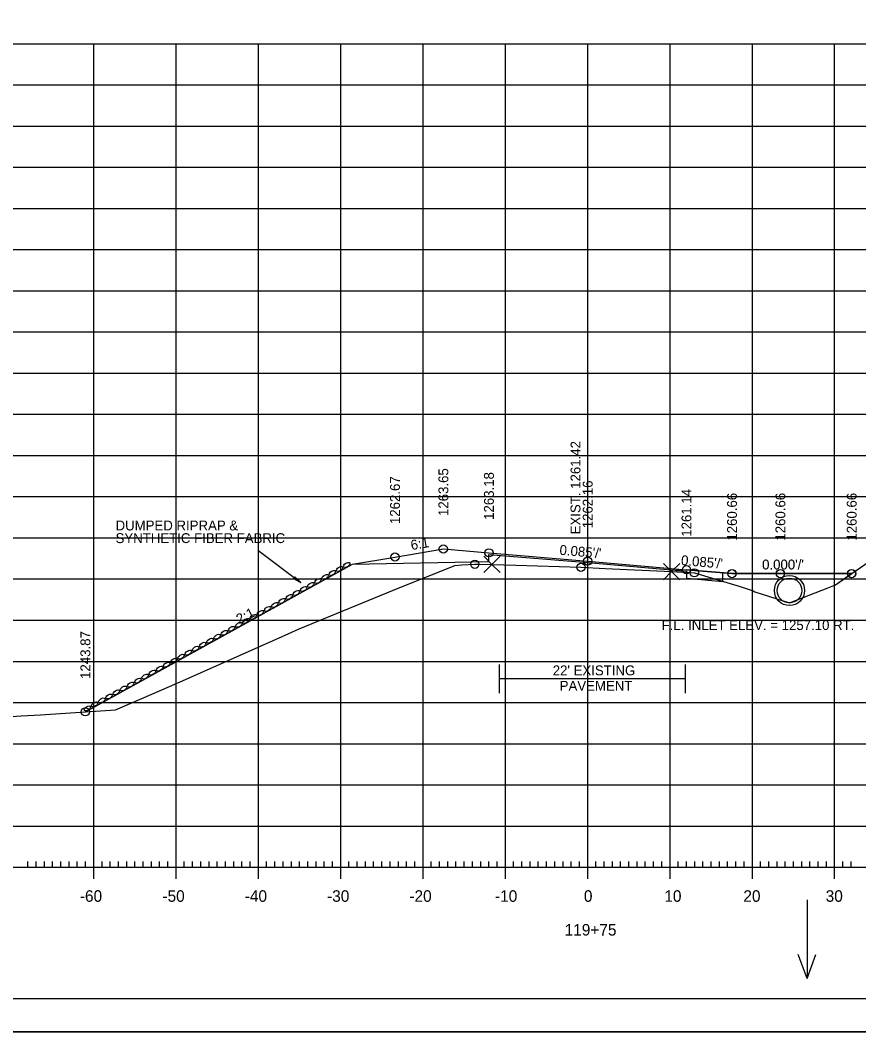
# Model space of a CAD drawing. Extents: x 1406028 to 1412453, y 321733 to 325986.
# Drawn here: x 1406521 to 1406622.8, y 325346.1 to 325468.9 of the extents above; entities that cross this region are included whole.
import ezdxf

# ---------------------------------------------------------------- set-up
doc = ezdxf.new("R2010")
doc.units = 0
for name, color, linetype in [('R_Alt Surface', 7, 'Continuous'), ('R_Axis', 7, 'Continuous'), ('R_Axis Annot', 7, 'Continuous'), ('R_Border', 7, 'Continuous'), ('R_Draft', 7, 'Continuous'), ('R_Drive', 7, 'Continuous'), ('R_Exist Surface', 7, 'Continuous'), ('R_Fin Surface', 7, 'Continuous'), ('R_Fin Surface Annot', 7, 'Continuous'), ('R_Grid', 7, 'Continuous'), ('R_No Plot', 7, 'Continuous'), ('R_Proposed Road', 7, 'Continuous'), ('R_Water', 7, 'Continuous'), ('R_Water Annot', 7, 'Continuous'), ('R_Xsect Elev', 7, 'Continuous')]:
    doc.layers.add(name, color=color, linetype=linetype)

msp = doc.modelspace()

# ---------------------------------------------------------------- linework, layer by layer
at = {"layer": 'R_Alt Surface'}
msp.add_line((1406606.32, 325400.76), (1406606.32, 325401.8), dxfattribs=at)
msp.add_lwpolyline([(1406561.3, 325402.87), (1406577.89, 325403.2), (1406577.89, 325404.03), (1406589.89, 325403.05), (1406601.89, 325401.99), (1406601.89, 325401.15), (1406606.32, 325400.76)], dxfattribs=at)
at = {"layer": 'R_Axis'}
for p, q in [((1406529.89, 325364.66), (1406529.89, 325367.46)), ((1406539.89, 325364.66), (1406539.89, 325367.46)), ((1406549.89, 325364.66), (1406549.89, 325367.46)), ((1406559.89, 325364.66), (1406559.89, 325367.46)), ((1406569.89, 325364.66), (1406569.89, 325367.46)), ((1406579.89, 325364.66), (1406579.89, 325367.46)), ((1406589.89, 325364.66), (1406589.89, 325367.46)), ((1406599.89, 325364.66), (1406599.89, 325367.46)), ((1406609.89, 325364.66), (1406609.89, 325367.46)), ((1406619.89, 325364.66), (1406619.89, 325367.46)), ((1406521.89, 325366.06), (1406521.89, 325366.76)), ((1406522.89, 325366.06), (1406522.89, 325366.76)), ((1406523.89, 325366.06), (1406523.89, 325366.76)), ((1406524.89, 325366.06), (1406524.89, 325366.76)), ((1406525.89, 325366.06), (1406525.89, 325366.76)), ((1406526.89, 325366.06), (1406526.89, 325366.76)), ((1406527.89, 325366.06), (1406527.89, 325366.76)), ((1406528.89, 325366.06), (1406528.89, 325366.76)), ((1406530.89, 325366.06), (1406530.89, 325366.76)), ((1406531.89, 325366.06), (1406531.89, 325366.76)), ((1406532.89, 325366.06), (1406532.89, 325366.76)), ((1406533.89, 325366.06), (1406533.89, 325366.76)), ((1406534.89, 325366.06), (1406534.89, 325366.76)), ((1406535.89, 325366.06), (1406535.89, 325366.76)), ((1406536.89, 325366.06), (1406536.89, 325366.76)), ((1406537.89, 325366.06), (1406537.89, 325366.76)), ((1406538.89, 325366.06), (1406538.89, 325366.76)), ((1406540.89, 325366.06), (1406540.89, 325366.76)), ((1406541.89, 325366.06), (1406541.89, 325366.76)), ((1406542.89, 325366.06), (1406542.89, 325366.76)), ((1406543.89, 325366.06), (1406543.89, 325366.76)), ((1406544.89, 325366.06), (1406544.89, 325366.76)), ((1406545.89, 325366.06), (1406545.89, 325366.76)), ((1406546.89, 325366.06), (1406546.89, 325366.76)), ((1406547.89, 325366.06), (1406547.89, 325366.76)), ((1406548.89, 325366.06), (1406548.89, 325366.76)), ((1406550.89, 325366.06), (1406550.89, 325366.76)), ((1406551.89, 325366.06), (1406551.89, 325366.76)), ((1406552.89, 325366.06), (1406552.89, 325366.76)), ((1406553.89, 325366.06), (1406553.89, 325366.76)), ((1406554.89, 325366.06), (1406554.89, 325366.76)), ((1406555.89, 325366.06), (1406555.89, 325366.76)), ((1406556.89, 325366.06), (1406556.89, 325366.76)), ((1406557.89, 325366.06), (1406557.89, 325366.76)), ((1406558.89, 325366.06), (1406558.89, 325366.76)), ((1406560.89, 325366.06), (1406560.89, 325366.76)), ((1406561.89, 325366.06), (1406561.89, 325366.76)), ((1406562.89, 325366.06), (1406562.89, 325366.76)), ((1406563.89, 325366.06), (1406563.89, 325366.76)), ((1406564.89, 325366.06), (1406564.89, 325366.76)), ((1406565.89, 325366.06), (1406565.89, 325366.76)), ((1406566.89, 325366.06), (1406566.89, 325366.76)), ((1406567.89, 325366.06), (1406567.89, 325366.76)), ((1406568.89, 325366.06), (1406568.89, 325366.76)), ((1406570.89, 325366.06), (1406570.89, 325366.76)), ((1406571.89, 325366.06), (1406571.89, 325366.76)), ((1406572.89, 325366.06), (1406572.89, 325366.76)), ((1406573.89, 325366.06), (1406573.89, 325366.76)), ((1406574.89, 325366.06), (1406574.89, 325366.76)), ((1406575.89, 325366.06), (1406575.89, 325366.76)), ((1406576.89, 325366.06), (1406576.89, 325366.76)), ((1406577.89, 325366.06), (1406577.89, 325366.76)), ((1406578.89, 325366.06), (1406578.89, 325366.76)), ((1406580.89, 325366.06), (1406580.89, 325366.76)), ((1406581.89, 325366.06), (1406581.89, 325366.76)), ((1406582.89, 325366.06), (1406582.89, 325366.76)), ((1406583.89, 325366.06), (1406583.89, 325366.76)), ((1406584.89, 325366.06), (1406584.89, 325366.76)), ((1406585.89, 325366.06), (1406585.89, 325366.76)), ((1406586.89, 325366.06), (1406586.89, 325366.76)), ((1406587.89, 325366.06), (1406587.89, 325366.76)), ((1406588.89, 325366.06), (1406588.89, 325366.76)), ((1406590.89, 325366.06), (1406590.89, 325366.76)), ((1406591.89, 325366.06), (1406591.89, 325366.76)), ((1406592.89, 325366.06), (1406592.89, 325366.76)), ((1406593.89, 325366.06), (1406593.89, 325366.76)), ((1406594.89, 325366.06), (1406594.89, 325366.76)), ((1406595.89, 325366.06), (1406595.89, 325366.76)), ((1406596.89, 325366.06), (1406596.89, 325366.76)), ((1406597.89, 325366.06), (1406597.89, 325366.76)), ((1406598.89, 325366.06), (1406598.89, 325366.76)), ((1406600.89, 325366.06), (1406600.89, 325366.76)), ((1406601.89, 325366.06), (1406601.89, 325366.76)), ((1406602.89, 325366.06), (1406602.89, 325366.76)), ((1406603.89, 325366.06), (1406603.89, 325366.76)), ((1406604.89, 325366.06), (1406604.89, 325366.76)), ((1406605.89, 325366.06), (1406605.89, 325366.76)), ((1406606.89, 325366.06), (1406606.89, 325366.76)), ((1406607.89, 325366.06), (1406607.89, 325366.76)), ((1406608.89, 325366.06), (1406608.89, 325366.76)), ((1406610.89, 325366.06), (1406610.89, 325366.76)), ((1406611.89, 325366.06), (1406611.89, 325366.76)), ((1406612.89, 325366.06), (1406612.89, 325366.76)), ((1406613.89, 325366.06), (1406613.89, 325366.76)), ((1406614.89, 325366.06), (1406614.89, 325366.76)), ((1406615.89, 325366.06), (1406615.89, 325366.76)), ((1406616.89, 325366.06), (1406616.89, 325366.76)), ((1406617.89, 325366.06), (1406617.89, 325366.76)), ((1406618.89, 325366.06), (1406618.89, 325366.76)), ((1406620.89, 325366.06), (1406620.89, 325366.76)), ((1406621.89, 325366.06), (1406621.89, 325366.76)), ((1406449.89, 325366.06), (1406729.89, 325366.06))]:
    msp.add_line(p, q, dxfattribs=at)
at = {"layer": 'R_Border'}
msp.add_line((1406748.07, 325350.06), (1406431.89, 325350.06), dxfattribs=at)
at = {"layer": 'R_Draft'}
for p, q in [((1406549.8, 325404.54), (1406555.03, 325400.62)), ((1406554.32, 325401.34), (1406554.14, 325401.1)), ((1406554.14, 325401.1), (1406555.03, 325400.62)), ((1406554.16, 325401.12), (1406554.9, 325400.72)), ((1406554.17, 325401.14), (1406554.76, 325400.82)), ((1406554.19, 325401.16), (1406554.63, 325400.92)), ((1406554.2, 325401.18), (1406554.49, 325401.03)), ((1406554.22, 325401.2), (1406554.36, 325401.13)), ((1406554.25, 325401.24), (1406554.36, 325401.13)), ((1406554.26, 325401.26), (1406554.49, 325401.03)), ((1406554.28, 325401.28), (1406554.63, 325400.92)), ((1406554.29, 325401.3), (1406554.76, 325400.82)), ((1406554.31, 325401.32), (1406554.9, 325400.72)), ((1406554.32, 325401.34), (1406555.03, 325400.62)), ((1406579.12, 325390.69), (1406579.12, 325387.2)), ((1406601.75, 325390.69), (1406601.75, 325387.2)), ((1406579.14, 325388.98), (1406601.73, 325388.98))]:
    msp.add_line(p, q, dxfattribs=at)
for centre in [(1406560.62, 325402.77), (1406558.88, 325401.8), (1406559.75, 325402.28), (1406556.25, 325400.34), (1406557.13, 325400.83), (1406558, 325401.31), (1406554.5, 325399.37), (1406555.38, 325399.85), (1406551.88, 325397.91), (1406552.76, 325398.4), (1406553.63, 325398.88), (1406550.13, 325396.94), (1406551.01, 325397.43), (1406547.51, 325395.49), (1406548.38, 325395.97), (1406549.26, 325396.46), (1406545.76, 325394.52), (1406546.63, 325395.01), (1406543.13, 325393.07), (1406544.01, 325393.56), (1406544.88, 325394.04), (1406541.38, 325392.11), (1406542.26, 325392.59), (1406538.75, 325390.66), (1406539.63, 325391.14), (1406540.5, 325391.62), (1406537, 325389.69), (1406537.88, 325390.17), (1406534.38, 325388.24), (1406535.25, 325388.72), (1406536.13, 325389.21), (1406531.75, 325386.79), (1406532.63, 325387.28), (1406533.5, 325387.76), (1406530, 325385.83), (1406530.87, 325386.31), (1406529.12, 325385.34)]:
    msp.add_ellipse(centre, major_axis=(0.371, 0.232), ratio=0.517889, dxfattribs=at)
at = {"layer": 'R_Exist Surface'}
msp.add_lwpolyline([(1406519.92, 325384.37), (1406521.06, 325384.43), (1406523.43, 325384.58), (1406532.54, 325385.16), (1406537.51, 325387.33), (1406540.38, 325388.57), (1406552.32, 325393.87), (1406554.86, 325395.02), (1406566.16, 325399.65), (1406573.77, 325402.71), (1406574.61, 325402.76), (1406576.18, 325402.85), (1406576.68, 325402.84), (1406578.26, 325402.83), (1406581.15, 325402.73), (1406589.07, 325402.48), (1406592, 325402.33), (1406600.08, 325401.95), (1406602.14, 325401.85), (1406602.85, 325401.81), (1406608.4, 325400.13), (1406609.98, 325399.63), (1406610.21, 325399.52), (1406614.4, 325398.16), (1406618.98, 325399.96), (1406619.99, 325400.36), (1406630.15, 325407.39)], dxfattribs=at)
at = {"layer": 'R_Fin Surface'}
msp.add_lwpolyline([(1406528.87, 325384.93), (1406549.79, 325396.47), (1406561.3, 325402.87), (1406566.48, 325403.73), (1406572.36, 325404.71), (1406577.89, 325404.24), (1406589.89, 325403.22), (1406601.89, 325402.19), (1406607.42, 325401.72), (1406613.3, 325401.72), (1406621.96, 325401.72)], dxfattribs=at)
at = {"layer": 'R_Grid'}
for p, q in [((1406449.89, 325466.06), (1406729.89, 325466.06)), ((1406529.89, 325366.06), (1406529.89, 325466.06)), ((1406539.89, 325366.06), (1406539.89, 325466.06)), ((1406549.89, 325366.06), (1406549.89, 325466.06)), ((1406559.89, 325366.06), (1406559.89, 325466.06)), ((1406569.89, 325366.06), (1406569.89, 325466.06)), ((1406579.89, 325366.06), (1406579.89, 325466.06)), ((1406589.89, 325366.06), (1406589.89, 325466.06)), ((1406599.89, 325366.06), (1406599.89, 325466.06)), ((1406609.89, 325366.06), (1406609.89, 325466.06)), ((1406619.89, 325366.06), (1406619.89, 325466.06)), ((1406449.89, 325461.06), (1406729.89, 325461.06)), ((1406449.89, 325456.06), (1406729.89, 325456.06)), ((1406449.89, 325451.06), (1406729.89, 325451.06)), ((1406449.89, 325446.06), (1406729.89, 325446.06)), ((1406449.89, 325441.06), (1406729.89, 325441.06)), ((1406449.89, 325436.06), (1406729.89, 325436.06)), ((1406449.89, 325431.06), (1406729.89, 325431.06)), ((1406449.89, 325426.06), (1406729.89, 325426.06)), ((1406449.89, 325421.06), (1406729.89, 325421.06)), ((1406449.89, 325416.06), (1406729.89, 325416.06)), ((1406449.89, 325411.06), (1406729.89, 325411.06)), ((1406449.89, 325406.06), (1406729.89, 325406.06)), ((1406449.89, 325401.06), (1406729.89, 325401.06)), ((1406449.89, 325396.06), (1406729.89, 325396.06)), ((1406449.89, 325391.06), (1406729.89, 325391.06)), ((1406449.89, 325386.06), (1406729.89, 325386.06)), ((1406449.89, 325381.06), (1406729.89, 325381.06)), ((1406449.89, 325376.06), (1406729.89, 325376.06)), ((1406449.89, 325371.06), (1406729.89, 325371.06)), ((1406449.89, 325366.06), (1406729.89, 325366.06))]:
    msp.add_line(p, q, dxfattribs=at)
at = {"layer": 'R_No Plot'}
msp.add_line((1406419.49, 325346.08), (1406752.82, 325346.08), dxfattribs=at)
for points in [[(1406419.48, 325559.41), (1406752.82, 325559.41), (1406752.82, 325346.08), (1406419.48, 325346.08)], [(1406665.81, 325555.52), (1406685.43, 325555.52), (1406685.43, 325545.64), (1406701.54, 325545.64), (1406724.74, 325545.64), (1406724.74, 325521.31), (1406748.07, 325521.31), (1406748.07, 325350.06), (1406431.89, 325350.06), (1406431.89, 325555.52)], [(1406601.89, 325401.86), (1406602.14, 325401.85), (1406602.85, 325401.81), (1406608.4, 325400.13), (1406609.98, 325399.63), (1406610.21, 325399.52), (1406614.4, 325398.16), (1406618.98, 325399.96), (1406619.99, 325400.36), (1406621.94, 325401.71), (1406613.3, 325401.71), (1406607.42, 325401.71), (1406601.89, 325402.19), (1406600.68, 325402.1), (1406601.89, 325401.99)]]:
    msp.add_lwpolyline(points, close=True, dxfattribs=at)
for points in [[(1406578.26, 325402.83), (1406577.26, 325403.83), (1406578.26, 325402.83), (1406577.26, 325401.83), (1406578.26, 325402.83), (1406579.26, 325401.83), (1406578.26, 325402.83), (1406579.26, 325403.83)], [(1406600.08, 325401.95), (1406599.08, 325402.95), (1406600.08, 325401.95), (1406599.08, 325400.95), (1406600.08, 325401.95), (1406601.08, 325400.95), (1406600.08, 325401.95), (1406601.08, 325402.95)]]:
    msp.add_lwpolyline(points, dxfattribs=at)
for centre in [(1406572.36, 325404.71), (1406577.89, 325404.24), (1406566.48, 325403.73), (1406576.18, 325402.85), (1406589.89, 325403.25), (1406589.89, 325403.22), (1406589.07, 325402.48), (1406601.89, 325402.19), (1406601.89, 325402.19), (1406602.85, 325401.81), (1406607.42, 325401.72), (1406607.42, 325401.71), (1406613.3, 325401.72), (1406613.3, 325401.71), (1406621.94, 325401.71), (1406621.96, 325401.72), (1406528.87, 325384.93)]:
    msp.add_circle(centre, 0.5, dxfattribs=at)
at = {"layer": 'R_Proposed Road'}
msp.add_lwpolyline([(1406607.42, 325401.71), (1406613.3, 325401.71)], dxfattribs=at)
at = {"layer": 'R_Water'}
for radius in [1.83, 1.5]:
    msp.add_circle((1406614.4, 325399.66), radius, dxfattribs=at)
at = {"layer": 'R_Water Annot'}
for p, q in [((1406616.54, 325362.11), (1406616.54, 325352.54)), ((1406616.54, 325352.54), (1406615.47, 325355.47)), ((1406616.54, 325352.54), (1406617.6, 325355.47))]:
    msp.add_line(p, q, dxfattribs=at)

# ---------------------------------------------------------------- texts
at = {"layer": 'R_Axis Annot'}
for s, p in [('-60', (1406528.2, 325361.86)), ('-50', (1406538.23, 325361.86)), ('-40', (1406548.23, 325361.86)), ('-30', (1406558.23, 325361.86)), ('-20', (1406568.23, 325361.86)), ('-10', (1406578.63, 325361.86)), ('0', (1406589.43, 325361.86)), ('10', (1406599.2, 325361.86)), ('20', (1406608.8, 325361.86)), ('30', (1406618.8, 325361.86)), ('119+75', (1406587.09, 325357.76))]:
    msp.add_text(s, height=1.4, dxfattribs=at).set_placement(p)
at = {"layer": 'R_Draft'}
for s, p in [('DUMPED RIPRAP &', (1406532.54, 325406.96)), ('SYNTHETIC FIBER FABRIC', (1406532.54, 325405.42)), ("22' EXISTING ", (1406585.64, 325389.36)), ('PAVEMENT', (1406586.49, 325387.49))]:
    msp.add_text(s, height=1.2, dxfattribs=at).set_placement(p)
at = {"layer": 'R_Drive'}
msp.add_text('F.L. INLET ELEV. = 1257.10 RT.', height=1.2, dxfattribs=at).set_placement((1406598.87, 325394.86))
at = {"layer": 'R_Fin Surface Annot'}
for s, rotation, p in [('1263.65', 90, (1406572.96, 325408.71)), ('1262.67', 90, (1406567.08, 325407.73)), ('1263.18', 90, (1406578.49, 325408.24)), ('1262.16', 90, (1406590.49, 325407.22)), ('1261.14', 90, (1406602.49, 325406.19)), ('1260.66', 90, (1406608.02, 325405.72)), ('1260.66', 90, (1406613.9, 325405.72)), ('1260.66', 90, (1406622.56, 325405.72)), ('6:1', 9.4642, (1406568.49, 325404.57)), ("0.085'/'", 355.1327, (1406586.43, 325404.01)), ("0.085'/'", 355.1327, (1406601.19, 325402.76)), ("0.000'/'", 360, (1406611.07, 325402.21)), ("0.000'/'", 360, (1406611.08, 325402.22)), ('2:1', 26.57, (1406547.56, 325395.57)), ('1243.87', 90, (1406529.47, 325388.93))]:
    msp.add_text(s, height=1.2, rotation=rotation, dxfattribs=at).set_placement(p)
at = {"layer": 'R_No Plot'}
for p in [(1406573.73, 325402.66), (1406609.94, 325399.58), (1406619.95, 325400.31), (1406614.36, 325398.11), (1406554.81, 325394.97), (1406540.34, 325388.52), (1406532.5, 325385.11), (1406521.02, 325384.38)]:
    msp.add_text('+', height=0.1, dxfattribs=at).set_placement(p)
at = {"layer": 'R_Xsect Elev'}
msp.add_text('EXIST. 1261.42', height=1.2, rotation=90, dxfattribs=at).set_placement((1406589.01, 325406.48))

doc.saveas('drawing.dxf')
